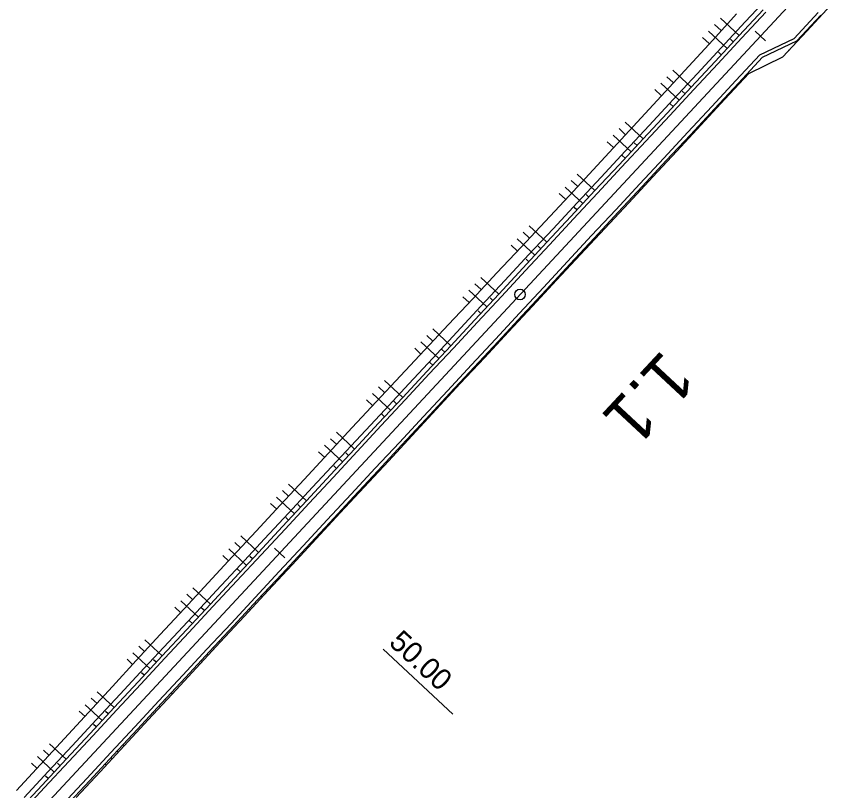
# Model space of a CAD drawing. Extents: x -481656 to -478728, y -1113199 to -1110710.
# Drawn here: x -479232.4 to -479114.8, y -1111049.8 to -1110940.2 of the extents above; entities that cross this region are included whole.
import ezdxf

# ---------------------------------------------------------------- set-up
doc = ezdxf.new("R2010")
doc.units = 0
for name, color, linetype in [('C5_HATCH_SLOPE_L', 7, 'Continuous'), ('C5_HATCH_SLOPE_R', 7, 'Continuous'), ('C5_HECTOMETRY', 7, 'Continuous'), ('C5_HRANA_TELESO', 7, 'Continuous'), ('C5_KORUNA', 7, 'Continuous'), ('C5_OSA', 7, 'Continuous'), ('C5_PRIKOP', 7, 'Continuous'), ('C5_STANICENI', 7, 'Continuous'), ('C5_ZPEVKRAJ', 7, 'Continuous')]:
    doc.layers.add(name, color=color, linetype=linetype)

msp = doc.modelspace()

# ---------------------------------------------------------------- linework, layer by layer
at = {"layer": 'C5_HATCH_SLOPE_L'}
for p, q in [((-479130.09, -1110942.87), (-479132.73, -1110940.41)), ((-479131.79, -1110944.7), (-479134.43, -1110942.25)), ((-479132.66, -1110942.18), (-479133.58, -1110941.33)), ((-479134.36, -1110944.02), (-479135.27, -1110943.17)), ((-479130.94, -1110943.78), (-479131.34, -1110943.41)), ((-479132.64, -1110945.62), (-479133.05, -1110945.24)), ((-479136.9, -1110950.19), (-479139.5, -1110947.78)), ((-479139.45, -1110949.53), (-479140.34, -1110948.7)), ((-479141.14, -1110951.37), (-479142.04, -1110950.54)), ((-479138.6, -1110952.02), (-479141.19, -1110949.62)), ((-479137.75, -1110951.11), (-479138.15, -1110950.74)), ((-479139.45, -1110952.94), (-479139.85, -1110952.57)), ((-479143.71, -1110957.52), (-479146.26, -1110955.14)), ((-479146.23, -1110956.88), (-479147.11, -1110956.06)), ((-479145.41, -1110959.35), (-479147.95, -1110956.98)), ((-479147.93, -1110958.71), (-479148.8, -1110957.91)), ((-479144.56, -1110958.43), (-479144.96, -1110958.06)), ((-479146.26, -1110960.26), (-479146.66, -1110959.89)), ((-479153.02, -1110964.22), (-479153.88, -1110963.42)), ((-479150.52, -1110964.84), (-479153.04, -1110962.5)), ((-479152.22, -1110966.67), (-479154.73, -1110964.33)), ((-479154.72, -1110966.05), (-479155.58, -1110965.25)), ((-479151.37, -1110965.75), (-479151.77, -1110965.39)), ((-479153.07, -1110967.58), (-479153.47, -1110967.22)), ((-479157.33, -1110972.16), (-479159.84, -1110969.82)), ((-479159.03, -1110973.99), (-479161.55, -1110971.65)), ((-479159.83, -1110971.54), (-479160.7, -1110970.74)), ((-479161.54, -1110973.37), (-479162.4, -1110972.56)), ((-479158.18, -1110973.08), (-479158.58, -1110972.71)), ((-479159.88, -1110974.91), (-479160.28, -1110974.54)), ((-479164.14, -1110979.49), (-479166.67, -1110977.13)), ((-479166.65, -1110978.86), (-479167.53, -1110978.04)), ((-479168.36, -1110980.68), (-479169.23, -1110979.87)), ((-479165.84, -1110981.31), (-479168.38, -1110978.96)), ((-479164.99, -1110980.4), (-479165.38, -1110980.03)), ((-479166.69, -1110982.23), (-479167.09, -1110981.87)), ((-479170.95, -1110986.81), (-479173.5, -1110984.44)), ((-479173.47, -1110986.17), (-479174.35, -1110985.35)), ((-479172.65, -1110988.64), (-479175.21, -1110986.26)), ((-479175.17, -1110988), (-479176.06, -1110987.18)), ((-479171.8, -1110987.72), (-479172.19, -1110987.36)), ((-479173.5, -1110989.55), (-479173.89, -1110989.19)), ((-479177.76, -1110994.13), (-479180.33, -1110991.74)), ((-479180.28, -1110993.49), (-479181.18, -1110992.66)), ((-479179.46, -1110995.96), (-479182.03, -1110993.58)), ((-479181.98, -1110995.32), (-479182.88, -1110994.49)), ((-479178.61, -1110995.05), (-479179, -1110994.68)), ((-479180.31, -1110996.88), (-479180.7, -1110996.52)), ((-479184.57, -1111001.45), (-479187.12, -1110999.08)), ((-479186.27, -1111003.28), (-479188.82, -1111000.91)), ((-479187.09, -1111000.82), (-479187.97, -1111000)), ((-479188.78, -1111002.66), (-479189.67, -1111001.83)), ((-479185.42, -1111002.37), (-479185.81, -1111002.01)), ((-479187.12, -1111004.2), (-479187.51, -1111003.84)), ((-479191.38, -1111008.78), (-479193.92, -1111006.42)), ((-479193.88, -1111008.16), (-479194.76, -1111007.34)), ((-479195.58, -1111009.99), (-479196.46, -1111009.17)), ((-479193.08, -1111010.61), (-479195.61, -1111008.25)), ((-479192.23, -1111009.69), (-479192.62, -1111009.33)), ((-479193.93, -1111011.52), (-479194.32, -1111011.16)), ((-479198.19, -1111016.1), (-479200.7, -1111013.76)), ((-479200.68, -1111015.49), (-479201.55, -1111014.68)), ((-479199.89, -1111017.93), (-479202.4, -1111015.6)), ((-479202.38, -1111017.32), (-479203.25, -1111016.52)), ((-479199.04, -1111017.02), (-479199.42, -1111016.66)), ((-479200.74, -1111018.85), (-479201.13, -1111018.49)), ((-479205, -1111023.42), (-479207.49, -1111021.1)), ((-479207.48, -1111022.82), (-479208.34, -1111022.02)), ((-479206.7, -1111025.25), (-479209.19, -1111022.94)), ((-479209.18, -1111024.66), (-479210.04, -1111023.86)), ((-479205.85, -1111024.34), (-479206.23, -1111023.98)), ((-479207.55, -1111026.17), (-479207.93, -1111025.81)), ((-479214.27, -1111030.17), (-479215.12, -1111029.38)), ((-479211.81, -1111030.75), (-479214.27, -1111028.46)), ((-479213.51, -1111032.58), (-479215.96, -1111030.3)), ((-479215.96, -1111032), (-479216.8, -1111031.22)), ((-479212.66, -1111031.66), (-479213.04, -1111031.31)), ((-479214.36, -1111033.49), (-479214.74, -1111033.14)), ((-479218.62, -1111038.07), (-479221.03, -1111035.83)), ((-479221.05, -1111037.52), (-479221.87, -1111036.75)), ((-479222.75, -1111039.35), (-479223.56, -1111038.59)), ((-479220.32, -1111039.9), (-479222.72, -1111037.67)), ((-479219.47, -1111038.98), (-479219.85, -1111038.63)), ((-479221.17, -1111040.81), (-479221.55, -1111040.46)), ((-479225.43, -1111045.39), (-479227.79, -1111043.19)), ((-479227.84, -1111044.86), (-479228.64, -1111044.11)), ((-479227.13, -1111047.22), (-479229.49, -1111045.03)), ((-479229.53, -1111046.69), (-479230.33, -1111045.95)), ((-479226.28, -1111046.31), (-479226.66, -1111045.96)), ((-479227.98, -1111048.14), (-479228.36, -1111047.79))]:
    msp.add_line(p, q, dxfattribs=at)
at = {"layer": 'C5_HATCH_SLOPE_R'}
for p, q in [((-479120.57, -1110942.18), (-479120.5, -1110942.24)), ((-479121.42, -1110943.09), (-479121.39, -1110943.12)), ((-479121.35, -1110943.16), (-479121.35, -1110943.16)), ((-479122.27, -1110944.01), (-479122.2, -1110944.07)), ((-479123.12, -1110944.92), (-479123.09, -1110944.96)), ((-479123.05, -1110944.99), (-479123.05, -1110944.99)), ((-479128.84, -1110948.14), (-479128.75, -1110948.23)), ((-479129.7, -1110949.05), (-479129.65, -1110949.1)), ((-479129.6, -1110949.14), (-479129.6, -1110949.14)), ((-479130.55, -1110949.97), (-479130.45, -1110950.06)), ((-479131.4, -1110950.88), (-479131.35, -1110950.93)), ((-479131.29, -1110950.98), (-479131.29, -1110950.98)), ((-479136.51, -1110956.38), (-479136.45, -1110956.43)), ((-479135.65, -1110955.46), (-479135.54, -1110955.57)), ((-479137.36, -1110957.29), (-479137.24, -1110957.4)), ((-479136.39, -1110956.49), (-479136.39, -1110956.49)), ((-479138.21, -1110958.21), (-479138.15, -1110958.26)), ((-479138.09, -1110958.32), (-479138.09, -1110958.32)), ((-479142.46, -1110962.78), (-479142.34, -1110962.9)), ((-479144.17, -1110964.61), (-479144.04, -1110964.73)), ((-479143.31, -1110963.7), (-479143.25, -1110963.76)), ((-479143.19, -1110963.82), (-479143.19, -1110963.82)), ((-479145.02, -1110965.53), (-479144.95, -1110965.59)), ((-479144.89, -1110965.65), (-479144.89, -1110965.65)), ((-479149.27, -1110970.11), (-479149.14, -1110970.23)), ((-479150.12, -1110971.02), (-479150.06, -1110971.08)), ((-479149.99, -1110971.14), (-479149.99, -1110971.14)), ((-479151.83, -1110972.85), (-479151.76, -1110972.91)), ((-479150.98, -1110971.94), (-479150.85, -1110972.06)), ((-479151.7, -1110972.97), (-479151.7, -1110972.97)), ((-479156.08, -1110977.43), (-479155.96, -1110977.54)), ((-479156.93, -1110978.34), (-479156.87, -1110978.4)), ((-479156.81, -1110978.46), (-479156.81, -1110978.46)), ((-479157.79, -1110979.26), (-479157.67, -1110979.37)), ((-479158.64, -1110980.18), (-479158.58, -1110980.23)), ((-479158.52, -1110980.28), (-479158.52, -1110980.28)), ((-479163.74, -1110985.67), (-479163.69, -1110985.72)), ((-479163.63, -1110985.77), (-479163.63, -1110985.77)), ((-479162.89, -1110984.75), (-479162.78, -1110984.86)), ((-479164.6, -1110986.58), (-479164.49, -1110986.69)), ((-479165.45, -1110987.5), (-479165.39, -1110987.55)), ((-479165.34, -1110987.6), (-479165.34, -1110987.6)), ((-479169.7, -1110992.07), (-479169.6, -1110992.17)), ((-479171.41, -1110993.91), (-479171.3, -1110994)), ((-479170.55, -1110992.99), (-479170.5, -1110993.04)), ((-479170.45, -1110993.08), (-479170.45, -1110993.08)), ((-479172.26, -1110994.82), (-479172.21, -1110994.87)), ((-479172.16, -1110994.91), (-479172.16, -1110994.91)), ((-479176.51, -1110999.4), (-479176.4, -1110999.51)), ((-479177.36, -1111000.31), (-479177.3, -1111000.37)), ((-479177.24, -1111000.42), (-479177.24, -1111000.42)), ((-479179.07, -1111002.14), (-479179, -1111002.2)), ((-479178.94, -1111002.26), (-479178.94, -1111002.26)), ((-479178.22, -1111001.23), (-479178.09, -1111001.34)), ((-479183.32, -1111006.72), (-479183.19, -1111006.84)), ((-479184.17, -1111007.64), (-479184.11, -1111007.7)), ((-479184.04, -1111007.76), (-479184.04, -1111007.76)), ((-479185.03, -1111008.55), (-479184.89, -1111008.68)), ((-479185.88, -1111009.47), (-479185.81, -1111009.53)), ((-479185.74, -1111009.59), (-479185.74, -1111009.59)), ((-479190.13, -1111014.04), (-479189.99, -1111014.17)), ((-479190.98, -1111014.96), (-479190.91, -1111015.02)), ((-479190.85, -1111015.09), (-479190.85, -1111015.09)), ((-479191.84, -1111015.88), (-479191.7, -1111016)), ((-479192.69, -1111016.79), (-479192.62, -1111016.85)), ((-479192.55, -1111016.92), (-479192.55, -1111016.92)), ((-479197.79, -1111022.28), (-479197.72, -1111022.35)), ((-479196.94, -1111021.37), (-479196.8, -1111021.5)), ((-479198.65, -1111023.2), (-479198.5, -1111023.33)), ((-479197.65, -1111022.42), (-479197.65, -1111022.42)), ((-479199.5, -1111024.11), (-479199.42, -1111024.18)), ((-479199.35, -1111024.25), (-479199.35, -1111024.25)), ((-479203.75, -1111028.69), (-479203.6, -1111028.83)), ((-479205.45, -1111030.52), (-479205.3, -1111030.66)), ((-479204.6, -1111029.6), (-479204.53, -1111029.67)), ((-479204.45, -1111029.74), (-479204.45, -1111029.74)), ((-479206.31, -1111031.44), (-479206.23, -1111031.51)), ((-479206.16, -1111031.57), (-479206.16, -1111031.57)), ((-479210.56, -1111036.01), (-479210.41, -1111036.16)), ((-479211.41, -1111036.93), (-479211.34, -1111037)), ((-479211.26, -1111037.07), (-479211.26, -1111037.07)), ((-479213.12, -1111038.76), (-479213.04, -1111038.83)), ((-479212.26, -1111037.84), (-479212.11, -1111037.99)), ((-479212.96, -1111038.91), (-479212.96, -1111038.91)), ((-479217.37, -1111043.34), (-479217.2, -1111043.49)), ((-479218.22, -1111044.25), (-479218.14, -1111044.33)), ((-479218.05, -1111044.41), (-479218.05, -1111044.41)), ((-479219.07, -1111045.17), (-479218.9, -1111045.33)), ((-479219.92, -1111046.08), (-479219.84, -1111046.16)), ((-479219.75, -1111046.24), (-479219.75, -1111046.24))]:
    msp.add_line(p, q, dxfattribs=at)
at = {"layer": 'C5_HECTOMETRY'}
msp.add_circle((-479161.14, -1110979.56), 0.75, dxfattribs=at)
at = {"layer": 'C5_HRANA_TELESO'}
for p, q in [((-479120.5, -1110942.24), (-479117.11, -1110938.57)), ((-479133.82, -1110943.51), (-479130.46, -1110939.81)), ((-479123.9, -1110945.91), (-479120.5, -1110942.24)), ((-479137.21, -1110947.19), (-479133.82, -1110943.51)), ((-479128.75, -1110948.23), (-479123.9, -1110945.91)), ((-479140.6, -1110950.86), (-479137.21, -1110947.19)), ((-479132.14, -1110951.9), (-479128.75, -1110948.23)), ((-479143.98, -1110954.54), (-479140.6, -1110950.86)), ((-479135.54, -1110955.57), (-479132.14, -1110951.9)), ((-479147.37, -1110958.22), (-479143.98, -1110954.54)), ((-479138.94, -1110959.23), (-479135.54, -1110955.57)), ((-479150.76, -1110961.89), (-479147.37, -1110958.22)), ((-479142.34, -1110962.9), (-479138.94, -1110959.23)), ((-479154.16, -1110965.56), (-479150.76, -1110961.89)), ((-479145.74, -1110966.57), (-479142.34, -1110962.9)), ((-479157.58, -1110969.21), (-479154.16, -1110965.56)), ((-479149.14, -1110970.23), (-479145.74, -1110966.57)), ((-479161, -1110972.86), (-479157.58, -1110969.21)), ((-479152.55, -1110973.89), (-479149.14, -1110970.23)), ((-479164.42, -1110976.51), (-479161, -1110972.86)), ((-479155.96, -1110977.54), (-479152.55, -1110973.89)), ((-479167.84, -1110980.16), (-479164.42, -1110976.51)), ((-479159.37, -1110981.2), (-479155.96, -1110977.54)), ((-479171.25, -1110983.8), (-479167.84, -1110980.16)), ((-479162.78, -1110984.86), (-479159.37, -1110981.2)), ((-479174.67, -1110987.45), (-479171.25, -1110983.8)), ((-479166.19, -1110988.51), (-479162.78, -1110984.86)), ((-479178.09, -1110991.1), (-479174.67, -1110987.45)), ((-479169.6, -1110992.17), (-479166.19, -1110988.51)), ((-479181.51, -1110994.75), (-479178.09, -1110991.1)), ((-479173.01, -1110995.83), (-479169.6, -1110992.17)), ((-479184.91, -1110998.42), (-479181.51, -1110994.75)), ((-479176.4, -1110999.51), (-479173.01, -1110995.83)), ((-479188.31, -1111002.08), (-479184.91, -1110998.42)), ((-479179.79, -1111003.18), (-479176.4, -1110999.51)), ((-479191.71, -1111005.75), (-479188.31, -1111002.08)), ((-479183.19, -1111006.84), (-479179.79, -1111003.18)), ((-479195.11, -1111009.41), (-479191.71, -1111005.75)), ((-479186.59, -1111010.51), (-479183.19, -1111006.84)), ((-479198.51, -1111013.08), (-479195.11, -1111009.41)), ((-479189.99, -1111014.17), (-479186.59, -1111010.51)), ((-479201.91, -1111016.74), (-479198.51, -1111013.08)), ((-479193.4, -1111017.84), (-479189.99, -1111014.17)), ((-479205.31, -1111020.41), (-479201.91, -1111016.74)), ((-479196.8, -1111021.5), (-479193.4, -1111017.84)), ((-479208.71, -1111024.08), (-479205.31, -1111020.41)), ((-479200.2, -1111025.16), (-479196.8, -1111021.5)), ((-479212.11, -1111027.74), (-479208.71, -1111024.08)), ((-479203.6, -1111028.83), (-479200.2, -1111025.16)), ((-479215.5, -1111031.42), (-479212.11, -1111027.74)), ((-479207.01, -1111032.49), (-479203.6, -1111028.83)), ((-479218.88, -1111035.11), (-479215.5, -1111031.42)), ((-479210.41, -1111036.16), (-479207.01, -1111032.49)), ((-479222.27, -1111038.78), (-479218.88, -1111035.11)), ((-479213.81, -1111039.82), (-479210.41, -1111036.16)), ((-479225.66, -1111042.46), (-479222.27, -1111038.78)), ((-479217.2, -1111043.49), (-479213.81, -1111039.82)), ((-479229.05, -1111046.13), (-479225.66, -1111042.46)), ((-479220.6, -1111047.16), (-479217.2, -1111043.49)), ((-479232.44, -1111049.81), (-479229.05, -1111046.13)), ((-479224, -1111050.83), (-479220.6, -1111047.16))]:
    msp.add_line(p, q, dxfattribs=at)
at = {"layer": 'C5_KORUNA'}
for p, q in [((-479130.09, -1110942.87), (-479126.69, -1110939.21)), ((-479121.93, -1110943.64), (-479118.52, -1110939.97)), ((-479133.49, -1110946.53), (-479130.09, -1110942.87)), ((-479126.79, -1110945.93), (-479121.93, -1110943.64)), ((-479136.9, -1110950.19), (-479133.49, -1110946.53)), ((-479130.2, -1110949.6), (-479126.79, -1110945.93)), ((-479140.3, -1110953.85), (-479136.9, -1110950.19)), ((-479133.6, -1110953.26), (-479130.2, -1110949.6)), ((-479143.71, -1110957.52), (-479140.3, -1110953.85)), ((-479137.01, -1110956.92), (-479133.6, -1110953.26)), ((-479147.11, -1110961.18), (-479143.71, -1110957.52)), ((-479140.42, -1110960.58), (-479137.01, -1110956.92)), ((-479143.82, -1110964.24), (-479140.42, -1110960.58)), ((-479150.52, -1110964.84), (-479147.11, -1110961.18)), ((-479147.23, -1110967.9), (-479143.82, -1110964.24)), ((-479153.92, -1110968.5), (-479150.52, -1110964.84)), ((-479150.63, -1110971.56), (-479147.23, -1110967.9)), ((-479157.33, -1110972.16), (-479153.92, -1110968.5)), ((-479154.04, -1110975.23), (-479150.63, -1110971.56)), ((-479160.73, -1110975.82), (-479157.33, -1110972.16)), ((-479157.44, -1110978.89), (-479154.04, -1110975.23)), ((-479164.14, -1110979.49), (-479160.73, -1110975.82)), ((-479167.54, -1110983.15), (-479164.14, -1110979.49)), ((-479160.84, -1110982.55), (-479157.44, -1110978.89)), ((-479170.95, -1110986.81), (-479167.54, -1110983.15)), ((-479164.25, -1110986.21), (-479160.84, -1110982.55)), ((-479174.35, -1110990.47), (-479170.95, -1110986.81)), ((-479167.65, -1110989.87), (-479164.25, -1110986.21)), ((-479177.76, -1110994.13), (-479174.35, -1110990.47)), ((-479171.06, -1110993.53), (-479167.65, -1110989.87)), ((-479174.46, -1110997.2), (-479171.06, -1110993.53)), ((-479181.16, -1110997.79), (-479177.76, -1110994.13)), ((-479177.87, -1111000.86), (-479174.46, -1110997.2)), ((-479184.57, -1111001.45), (-479181.16, -1110997.79)), ((-479181.27, -1111004.52), (-479177.87, -1111000.86)), ((-479187.97, -1111005.11), (-479184.57, -1111001.45)), ((-479184.68, -1111008.18), (-479181.27, -1111004.52)), ((-479191.38, -1111008.78), (-479187.97, -1111005.11)), ((-479188.08, -1111011.84), (-479184.68, -1111008.18)), ((-479194.78, -1111012.44), (-479191.38, -1111008.78)), ((-479198.19, -1111016.1), (-479194.78, -1111012.44)), ((-479191.49, -1111015.5), (-479188.08, -1111011.84)), ((-479201.59, -1111019.76), (-479198.19, -1111016.1)), ((-479194.89, -1111019.16), (-479191.49, -1111015.5)), ((-479205, -1111023.42), (-479201.59, -1111019.76)), ((-479198.3, -1111022.82), (-479194.89, -1111019.16)), ((-479208.4, -1111027.08), (-479205, -1111023.42)), ((-479201.7, -1111026.49), (-479198.3, -1111022.82)), ((-479205.11, -1111030.15), (-479201.7, -1111026.49)), ((-479211.81, -1111030.75), (-479208.4, -1111027.08)), ((-479208.51, -1111033.81), (-479205.11, -1111030.15)), ((-479215.21, -1111034.41), (-479211.81, -1111030.75)), ((-479211.92, -1111037.47), (-479208.51, -1111033.81)), ((-479218.62, -1111038.07), (-479215.21, -1111034.41)), ((-479215.32, -1111041.13), (-479211.92, -1111037.47)), ((-479222.02, -1111041.73), (-479218.62, -1111038.07)), ((-479218.73, -1111044.79), (-479215.32, -1111041.13)), ((-479225.43, -1111045.39), (-479222.02, -1111041.73)), ((-479228.83, -1111049.05), (-479225.43, -1111045.39)), ((-479222.13, -1111048.46), (-479218.73, -1111044.79)), ((-479232.24, -1111052.71), (-479228.83, -1111049.05)), ((-479225.54, -1111052.12), (-479222.13, -1111048.46))]:
    msp.add_line(p, q, dxfattribs=at)
at = {"layer": 'C5_OSA'}
msp.add_line((-479231.87, -1111055.62), (-478997.26, -1110803.33), dxfattribs=at)
at = {"layer": 'C5_PRIKOP'}
for p, q in [((-479129.23, -1110940.95), (-479125.83, -1110937.29)), ((-479132.63, -1110944.62), (-479129.23, -1110940.95)), ((-479136.03, -1110948.28), (-479132.63, -1110944.62)), ((-479139.44, -1110951.94), (-479136.03, -1110948.28)), ((-479142.84, -1110955.6), (-479139.44, -1110951.94)), ((-479146.25, -1110959.27), (-479142.84, -1110955.6)), ((-479149.65, -1110962.93), (-479146.25, -1110959.27)), ((-479153.06, -1110966.59), (-479149.65, -1110962.93)), ((-479156.46, -1110970.25), (-479153.06, -1110966.59)), ((-479159.87, -1110973.91), (-479156.46, -1110970.25)), ((-479163.27, -1110977.57), (-479159.87, -1110973.91)), ((-479166.68, -1110981.23), (-479163.27, -1110977.57)), ((-479170.08, -1110984.9), (-479166.68, -1110981.23)), ((-479173.49, -1110988.56), (-479170.08, -1110984.9)), ((-479176.89, -1110992.22), (-479173.49, -1110988.56)), ((-479180.3, -1110995.88), (-479176.89, -1110992.22)), ((-479183.7, -1110999.54), (-479180.3, -1110995.88)), ((-479187.11, -1111003.2), (-479183.7, -1110999.54)), ((-479190.51, -1111006.86), (-479187.11, -1111003.2)), ((-479193.92, -1111010.52), (-479190.51, -1111006.86)), ((-479197.32, -1111014.19), (-479193.92, -1111010.52)), ((-479200.73, -1111017.85), (-479197.32, -1111014.19)), ((-479204.13, -1111021.51), (-479200.73, -1111017.85)), ((-479207.54, -1111025.17), (-479204.13, -1111021.51)), ((-479210.94, -1111028.83), (-479207.54, -1111025.17)), ((-479214.35, -1111032.49), (-479210.94, -1111028.83)), ((-479217.75, -1111036.16), (-479214.35, -1111032.49)), ((-479221.16, -1111039.82), (-479217.75, -1111036.16)), ((-479224.56, -1111043.48), (-479221.16, -1111039.82)), ((-479227.97, -1111047.14), (-479224.56, -1111043.48)), ((-479231.37, -1111050.8), (-479227.97, -1111047.14))]:
    msp.add_line(p, q, dxfattribs=at)
at = {"layer": 'C5_STANICENI'}
for p, q in [((-479126.35, -1110943.62), (-479127.82, -1110942.26)), ((-479194.45, -1111016.85), (-479195.92, -1111015.49)), ((-479180.54, -1111029.79), (-479170.65, -1111038.99))]:
    msp.add_line(p, q, dxfattribs=at)
at = {"layer": 'C5_ZPEVKRAJ'}
for p, q in [((-479129.72, -1110943.21), (-479126.32, -1110939.55)), ((-479122.29, -1110943.29), (-479118.89, -1110939.63)), ((-479133.13, -1110946.87), (-479129.72, -1110943.21)), ((-479127.16, -1110945.59), (-479122.29, -1110943.29)), ((-479130.57, -1110949.26), (-479127.16, -1110945.59)), ((-479136.53, -1110950.53), (-479133.13, -1110946.87)), ((-479133.97, -1110952.92), (-479130.57, -1110949.26)), ((-479139.94, -1110954.2), (-479136.53, -1110950.53)), ((-479137.38, -1110956.58), (-479133.97, -1110952.92)), ((-479143.34, -1110957.86), (-479139.94, -1110954.2)), ((-479140.78, -1110960.24), (-479137.38, -1110956.58)), ((-479146.75, -1110961.52), (-479143.34, -1110957.86)), ((-479144.19, -1110963.9), (-479140.78, -1110960.24)), ((-479150.15, -1110965.18), (-479146.75, -1110961.52)), ((-479147.59, -1110967.56), (-479144.19, -1110963.9)), ((-479153.56, -1110968.84), (-479150.15, -1110965.18)), ((-479151, -1110971.22), (-479147.59, -1110967.56)), ((-479156.96, -1110972.5), (-479153.56, -1110968.84)), ((-479154.4, -1110974.89), (-479151, -1110971.22)), ((-479160.37, -1110976.16), (-479156.96, -1110972.5)), ((-479157.81, -1110978.55), (-479154.4, -1110974.89)), ((-479163.77, -1110979.82), (-479160.37, -1110976.16)), ((-479161.21, -1110982.21), (-479157.81, -1110978.55)), ((-479167.18, -1110983.49), (-479163.77, -1110979.82)), ((-479164.61, -1110985.87), (-479161.21, -1110982.21)), ((-479170.58, -1110987.15), (-479167.18, -1110983.49)), ((-479168.02, -1110989.53), (-479164.61, -1110985.87)), ((-479173.99, -1110990.81), (-479170.58, -1110987.15)), ((-479171.42, -1110993.19), (-479168.02, -1110989.53)), ((-479177.39, -1110994.47), (-479173.99, -1110990.81)), ((-479174.83, -1110996.85), (-479171.42, -1110993.19)), ((-479180.8, -1110998.13), (-479177.39, -1110994.47)), ((-479178.23, -1111000.52), (-479174.83, -1110996.85)), ((-479184.2, -1111001.79), (-479180.8, -1110998.13)), ((-479181.64, -1111004.18), (-479178.23, -1111000.52)), ((-479187.61, -1111005.46), (-479184.2, -1111001.79)), ((-479185.04, -1111007.84), (-479181.64, -1111004.18)), ((-479191.01, -1111009.12), (-479187.61, -1111005.46)), ((-479188.45, -1111011.5), (-479185.04, -1111007.84)), ((-479194.42, -1111012.78), (-479191.01, -1111009.12)), ((-479191.85, -1111015.16), (-479188.45, -1111011.5)), ((-479197.82, -1111016.44), (-479194.42, -1111012.78)), ((-479195.26, -1111018.82), (-479191.85, -1111015.16)), ((-479201.23, -1111020.1), (-479197.82, -1111016.44)), ((-479198.67, -1111022.49), (-479195.26, -1111018.82)), ((-479204.63, -1111023.76), (-479201.23, -1111020.1)), ((-479202.07, -1111026.15), (-479198.67, -1111022.49)), ((-479208.04, -1111027.42), (-479204.63, -1111023.76)), ((-479205.48, -1111029.81), (-479202.07, -1111026.15)), ((-479211.44, -1111031.09), (-479208.04, -1111027.42)), ((-479208.88, -1111033.47), (-479205.48, -1111029.81)), ((-479214.85, -1111034.75), (-479211.44, -1111031.09)), ((-479212.28, -1111037.13), (-479208.88, -1111033.47)), ((-479218.25, -1111038.41), (-479214.85, -1111034.75)), ((-479215.69, -1111040.79), (-479212.28, -1111037.13)), ((-479221.66, -1111042.07), (-479218.25, -1111038.41)), ((-479219.09, -1111044.45), (-479215.69, -1111040.79)), ((-479225.06, -1111045.73), (-479221.66, -1111042.07)), ((-479222.5, -1111048.11), (-479219.09, -1111044.45)), ((-479228.47, -1111049.39), (-479225.06, -1111045.73)), ((-479225.9, -1111051.78), (-479222.5, -1111048.11)), ((-479231.87, -1111053.05), (-479228.47, -1111049.39))]:
    msp.add_line(p, q, dxfattribs=at)

# ---------------------------------------------------------------- texts
at = {"layer": 'C5_HECTOMETRY'}
msp.add_text('1.1', height=7, rotation=227.0337, dxfattribs=at).set_placement((-479140.92, -1110987.2))
at = {"layer": 'C5_STANICENI'}
msp.add_text('50.00', height=2.999, rotation=317.0793, dxfattribs=at).set_placement((-479179.86, -1111029.06))

doc.saveas('drawing.dxf')
